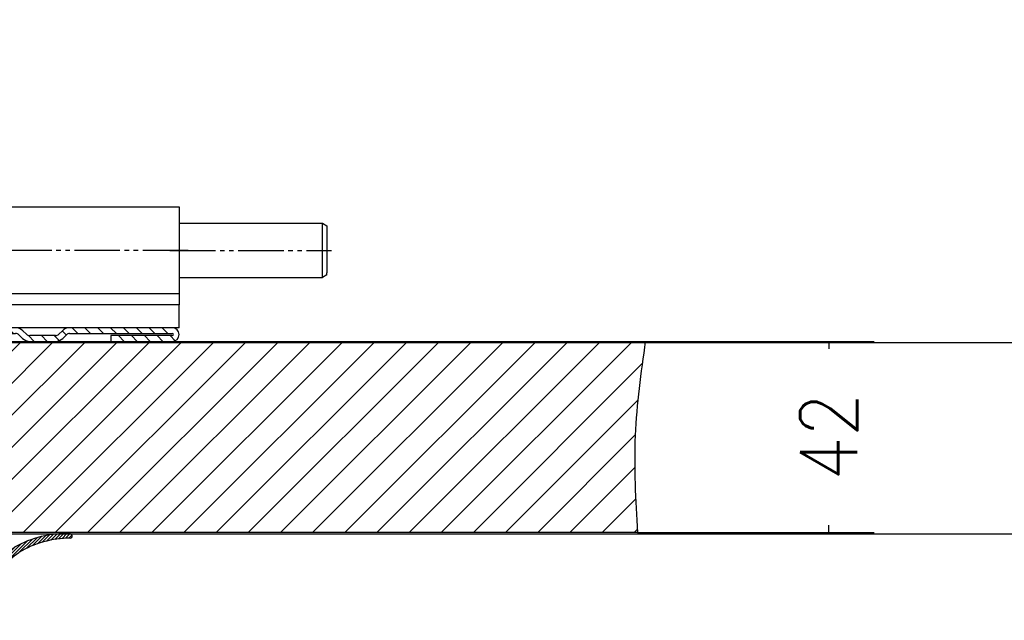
# Model space of a CAD drawing. Header units: millimetres. Extents: x 22865 to 60762, y -18816 to 15611.
# Tile 273 of 517: x 37390 to 37412, y 5357 to 5370. Entities that reach past the tile are written whole.
import ezdxf

# ---------------------------------------------------------------- set-up
doc = ezdxf.new("R2010")
doc.units = ezdxf.units.MM
doc.linetypes.add('CENTER_3', pattern=[22, 13, -3, 3, -3])
doc.linetypes.add('PHANTOM', pattern=[13, 10, -1, 0, -1, 0, -1])
for name, color, linetype in [('1', 7, 'Continuous'), ('A_ACHSEN', 7, 'Continuous'), ('A_COSMETICS', 7, 'Continuous'), ('A_RUNDUNGEN', 7, 'Continuous'), ('bramy przemyslowe', 5, 'Continuous'), ('BRO0010102185_PBL3', 7, 'Continuous'), ('BRO0010102342_PBL4', 7, 'Continuous'), ('BRO0010102390_PBL0', 7, 'Continuous'), ('DIN_912-M8X20_PBL1', 7, 'Continuous'), ('WYMIARY', 6, 'Continuous')]:
    doc.layers.add(name, color=color, linetype=linetype)
doc.styles.add('1-100', font='simplex.shx', dxfattribs={"width": 0.8, "height": 15})
doc.styles.add('CONVERTER_11', font='txt.shx', dxfattribs={"width": 0.9})
doc.styles.add('CONVERTER_14', font='txt.shx', dxfattribs={"width": 0.9})
doc.dimstyles.new('1-100', dxfattribs={"dimscale": 0.5, "dimtxt": 100, "dimasz": 1, "dimexe": 0.18, "dimexo": 0.0625, "dimgap": 5, "dimtad": 1, "dimdec": 1, "dimzin": 0, "dimdsep": 46, "dimtxsty": '1-100', "dimblk1": 'K', "dimblk2": 'K', "dimsah": 1, "dimcen": 0.09, "dimse1": 1, "dimse2": 1, "dimadec": 0, "dimazin": 0, "dimtfac": 1, "dimtdec": 1, "dimtofl": 0, "dimtmove": 0, "dimatfit": 3, "dimldrblk": 'K', "dimfxl": 0, "dimtolj": 1, "dimtzin": 0, "dimarcsym": 0})
doc.dimstyles.new('ME10_DIM_13', dxfattribs={"dimtxt": 62.5, "dimasz": 62.5, "dimexe": 50, "dimexo": 0, "dimgap": 37.5, "dimtad": 1, "dimdsep": 46, "dimtxsty": 'CONVERTER_11', "dimsah": 1, "dimcen": 0.09, "dimclrd": 2, "dimclre": 2, "dimclrt": 3, "dimadec": 0, "dimazin": 0, "dimtfac": 1, "dimtdec": 4, "dimtix": 1, "dimtmove": 0, "dimatfit": 3, "dimfxl": 0, "dimtolj": 1, "dimtzin": 0, "dimarcsym": 0})
pattern_1 = [(45, (0, 0), (-0.3535533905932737, 0.3535533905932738), [])]

# ---------------------------------------------------------------- blocks, each defined once
blk = doc.blocks.new('K')
for p, q in [((0, -19.11411989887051), (0, 19.11411989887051)), ((-19.11411989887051, 0), (19.11411989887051, 0))]:
    blk.add_line(p, q)
blk.add_circle((0, 0), 2.016107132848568)
blk = doc.blocks.new('*D795')
at = {"layer": 'WYMIARY', "color": 0, "lineweight": -2}
blk.add_line((37389.71645047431, 5384.614779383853), (37738.71645047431, 5384.614779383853), dxfattribs=at)
at = {"layer": 'WYMIARY', "color": 0, "linetype": 'ByBlock', "lineweight": -2, "xscale": 0.5, "yscale": 0.5, "zscale": 0.5, "rotation": 180}
blk.add_blockref('K', (37389.21645047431, 5384.614779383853), dxfattribs=at)
at = {"layer": 'WYMIARY', "color": 0, "linetype": 'ByBlock', "lineweight": -2, "xscale": 0.5, "yscale": 0.5, "zscale": 0.5}
blk.add_blockref('K', (37739.21645047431, 5384.614779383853), dxfattribs=at)
at = {"layer": 'WYMIARY', "color": 0, "insert": (37535.6051721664, 5394.614779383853), "char_height": 15, "attachment_point": 5, "style": '1-100'}
blk.add_mtext('\\A1;350.0', dxfattribs=at)
blk = doc.blocks.new('AS001-Aufsetzstück', base_point=(8795.809777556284, 7791.250453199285))
at = {"layer": 'BRO0010102185_PBL3', "color": 2, "linetype": 'Continuous'}
for p, q in [((9043.19311511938, 6887.916285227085), (8984.19311511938, 6887.916285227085)), ((8986.409929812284, 6882.916285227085), (8986.409929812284, 6887.916285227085)), ((9043.19311511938, 6882.916285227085), (9043.19311511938, 6887.916285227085)), ((8975.19311511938, 6886.916285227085), (8980.19311511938, 6886.916285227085)), ((8975.19311511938, 6834.416285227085), (8975.19311511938, 6886.916285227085)), ((8980.19311511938, 6834.416285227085), (8980.19311511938, 6886.916285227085)), ((9043.19311511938, 6882.916285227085), (8984.19311511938, 6882.916285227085)), ((8975.19311511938, 6856.416285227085), (8980.19311511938, 6856.416285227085)), ((8980.19311511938, 6834.416285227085), (8975.19311511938, 6834.416285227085))]:
    blk.add_line(p, q, dxfattribs=at)
for radius, end in [(9, 117.2218212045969), (4, 180)]:
    blk.add_arc((8984.19311511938, 6878.916285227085), radius, 90, end, dxfattribs=at)
at = {"layer": 'BRO0010102342_PBL4', "color": 2, "linetype": 'Continuous'}
for p, q in [((8980.69311511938, 6863.916285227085), (8981.69311511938, 6863.916285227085)), ((8982.94311511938, 6863.916285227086), (8983.19311511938, 6863.916285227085)), ((8983.69311511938, 6863.416151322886), (8983.69311511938, 6852.184085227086)), ((8945.693115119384, 6857.666285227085), (8946.693115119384, 6858.666285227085)), ((8945.693115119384, 6842.166285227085), (8945.693115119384, 6857.666285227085)), ((8946.693115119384, 6841.166285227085), (8946.693115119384, 6858.666285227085)), ((8946.993115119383, 6858.666285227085), (8946.693115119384, 6858.666285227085)), ((8952.086892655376, 6858.666285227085), (8950.993115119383, 6858.666285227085)), ((8975.19311511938, 6858.666285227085), (8972.89264453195, 6858.666285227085)), ((8945.693115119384, 6842.166285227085), (8946.693115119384, 6841.166285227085)), ((8983.69311511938, 6842.948485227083), (8983.69311511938, 6838.916285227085)), ((8946.993115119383, 6841.166285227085), (8946.693115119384, 6841.166285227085)), ((8952.086892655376, 6841.166285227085), (8950.993115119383, 6841.166285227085)), ((8975.19311511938, 6841.166285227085), (8972.89264453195, 6841.166285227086)), ((8980.69311511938, 6838.416285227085), (8981.69311511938, 6838.416285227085)), ((8982.94311511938, 6838.416285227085), (8983.19311511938, 6838.416285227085))]:
    blk.add_line(p, q, dxfattribs=at)
at = {"layer": 'BRO0010102342_PBL4', "color": 2, "linetype": 'CENTER_3'}
blk.add_line((8942.693115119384, 6849.916285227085), (8986.69311511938, 6849.916285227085), dxfattribs=at)
at = {"layer": 'BRO0010102342_PBL4', "color": 2, "linetype": 'Continuous'}
for centre, start, end in [((8980.69311511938, 6863.416285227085), 90, 180), ((8983.19311511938, 6863.416285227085), 0, 90), ((8980.69311511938, 6838.916285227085), 180, 270), ((8983.19311511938, 6838.916285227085), 270, 0)]:
    blk.add_arc(centre, 0.5, start, end, dxfattribs=at)
for points in [[(8946.993115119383, 6858.666285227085), (8947.28499763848, 6858.604110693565), (8947.578917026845, 6858.551240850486), (8948.283621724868, 6858.46434177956), (8948.993080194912, 6858.434647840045), (8949.702555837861, 6858.464337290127), (8950.40727783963, 6858.551234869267), (8950.701215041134, 6858.604107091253), (8950.993115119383, 6858.666285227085)], [(8950.993115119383, 6841.166285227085), (8950.70121364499, 6841.228463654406), (8950.407275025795, 6841.281336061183), (8949.702550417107, 6841.368233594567), (8948.993072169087, 6841.397922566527), (8948.283615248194, 6841.368228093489), (8947.578912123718, 6841.281328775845), (8947.284995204, 6841.228459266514), (8946.993115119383, 6841.166285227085)]]:
    blk.add_spline(points, degree=3, dxfattribs=at)
at = {"layer": 'BRO0010102390_PBL0', "color": 2, "linetype": 'CENTER_3'}
blk.add_line((8975.19311511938, 6886.416285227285), (8975.19311511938, 6867.416285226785), dxfattribs=at)
at = {"layer": 'BRO0010102390_PBL0', "color": 2, "linetype": 'Continuous'}
for p, q in [((8964.586892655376, 6883.416285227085), (8974.893115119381, 6883.416285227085)), ((8974.893115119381, 6883.416285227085), (8974.893115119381, 6870.416285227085)), ((8974.89311512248, 6883.416285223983), (8975.193115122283, 6883.116285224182)), ((8972.807920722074, 6870.416285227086), (8974.893115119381, 6870.416285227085)), ((8974.89311512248, 6870.416285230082), (8975.193115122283, 6870.716285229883))]:
    blk.add_line(p, q, dxfattribs=at)
at = {"layer": 'DIN_912-M8X20_PBL1', "color": 2, "linetype": 'Continuous'}
for p, q in [((8953.193115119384, 6882.616285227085), (8953.993115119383, 6883.416285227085)), ((8953.993115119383, 6883.416285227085), (8953.993115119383, 6870.416285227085)), ((8953.993115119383, 6883.416285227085), (8964.586892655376, 6883.416285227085)), ((8953.193115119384, 6882.616285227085), (8953.193115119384, 6871.216285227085)), ((8981.19311511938, 6880.291285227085), (8980.671548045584, 6880.812852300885)), ((8981.19311511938, 6880.291285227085), (8980.438631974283, 6880.291285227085)), ((8980.56811511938, 6880.606211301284), (8980.56811511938, 6872.916285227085)), ((8981.19311511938, 6880.291285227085), (8981.19311511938, 6873.541285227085)), ((8981.19311511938, 6873.541285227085), (8980.19311511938, 6873.541285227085)), ((8980.19311511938, 6872.916285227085), (8980.56811511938, 6872.916285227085)), ((8981.19311511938, 6873.541285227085), (8980.56811511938, 6872.916285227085)), ((8953.193115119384, 6871.216285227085), (8953.993115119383, 6870.416285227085)), ((8953.993115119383, 6870.416285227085), (8954.472087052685, 6870.416285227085))]:
    blk.add_line(p, q, dxfattribs=at)
blk = doc.blocks.new('SP093-Laufschienenprofil', base_point=(5628.057551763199, 5651.550566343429))
at = {"color": 2, "linetype": 'Continuous'}
for p, q in [((6004.056415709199, 4757.693302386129), (6001.056415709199, 4757.693302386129)), ((6001.056415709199, 4756.193302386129), (6004.056415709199, 4756.193302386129)), ((5994.434308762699, 4753.714339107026), (5988.551361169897, 4742.650123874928)), ((6014.037240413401, 4747.397509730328), (6010.678522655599, 4753.714339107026)), ((5989.875782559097, 4741.945916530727), (5995.758730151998, 4753.010131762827)), ((6009.354101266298, 4753.010131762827), (6012.712819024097, 4746.693302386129)), ((6012.712819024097, 4746.693302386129), (6014.037240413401, 4747.397509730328)), ((5987.556415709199, 4738.659615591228), (5987.556415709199, 4708.693302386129)), ((5989.056415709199, 4708.693302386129), (5989.056415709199, 4738.659615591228)), ((6012.556415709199, 4707.193302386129), (5990.556415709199, 4707.193302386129)), ((5990.556415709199, 4705.693302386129), (6012.556415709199, 4705.693302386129)), ((6012.556415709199, 4705.693302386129), (6012.556415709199, 4707.193302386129))]:
    blk.add_line(p, q, dxfattribs=at)
for centre, radius, start, end in [((6001.056415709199, 4750.193302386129), 7.5, 90, 152.0000000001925), ((6004.056415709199, 4750.193302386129), 7.499999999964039, 28.0000000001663, 90), ((6001.056415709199, 4750.193302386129), 6, 90, 152.0000000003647), ((6004.056415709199, 4750.193302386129), 5.999999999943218, 28.00000000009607, 90), ((5996.056415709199, 4738.659615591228), 8.500000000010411, 151.9999999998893, 180), ((5996.056415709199, 4738.659615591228), 7.000000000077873, 152.0000000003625, 180), ((5990.556415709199, 4708.693302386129), 3, 180, 270), ((5990.556415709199, 4708.693302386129), 1.5, 180, 270)]:
    blk.add_arc(centre, radius, start, end, dxfattribs=at)
at = {"color": 2}
for p in [(5987.556415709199, 4708.693302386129), (5990.556415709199, 4705.693302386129)]:
    blk.add_point(p, dxfattribs=at)
blk = doc.blocks.new('Zarge-135', base_point=(5874.240130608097, 5619.23456912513))
at = {"color": 2, "linetype": 'Continuous'}
for p, q in [((5985.706415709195, 4752.19330238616), (5985.706415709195, 4645.69330238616)), ((5987.556415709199, 4752.19330238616), (5985.706415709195, 4752.19330238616)), ((5987.556415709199, 4752.19330238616), (5987.556415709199, 4646.19330238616)), ((6058.706415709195, 4662.19330238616), (6058.706415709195, 4660.343302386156)), ((6066.206415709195, 4662.19330238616), (6058.706415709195, 4662.19330238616)), ((6058.706415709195, 4660.343302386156), (6063.706415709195, 4660.343302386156)), ((6063.706415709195, 4660.943302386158), (6065.706415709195, 4660.943302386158)), ((6063.706415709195, 4660.343302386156), (6063.706415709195, 4660.943302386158)), ((6065.706415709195, 4660.343302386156), (6065.706415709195, 4660.943302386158)), ((6067.08482058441, 4660.343302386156), (6065.706415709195, 4660.343302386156)), ((6067.856415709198, 4658.69330238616), (6067.856415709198, 4646.19330238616)), ((6069.706415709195, 4645.69330238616), (6069.706415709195, 4658.69330238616)), ((6065.706415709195, 4644.043302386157), (5989.706415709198, 4644.043302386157)), ((5989.206415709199, 4642.193302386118), (6066.206415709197, 4642.193302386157))]:
    blk.add_line(p, q, dxfattribs=at)
for centre, radius, start, end in [((6066.206415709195, 4658.69330238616), 3.5, 0, 90), ((6065.706415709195, 4658.69330238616), 2.150000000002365, 0, 50.12472264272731), ((5989.206415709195, 4645.69330238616), 3.5, 180, 270.0000000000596), ((5989.706415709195, 4646.19330238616), 2.149999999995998, 180, 270.0000000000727), ((6065.706415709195, 4646.19330238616), 2.150000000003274, 270, 0), ((6066.206415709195, 4645.69330238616), 3.500000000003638, 270.0000000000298, 0)]:
    blk.add_arc(centre, radius, start, end, dxfattribs=at)
at = {"color": 2}
for p in [(5985.706415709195, 4752.19330238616), (6066.206415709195, 4662.19330238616), (6069.706415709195, 4658.69330238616)]:
    blk.add_point(p, dxfattribs=at)
blk = doc.blocks.new('HG084-Seitendichtung', base_point=(5685.07024304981, 5375.708528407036))
at = {"linetype": 'Continuous'}
h = blk.add_hatch(dxfattribs=at)
h.set_pattern_fill('_USER', color=2, scale=0.5, angle=45, pattern_type=0)
h.set_pattern_definition(pattern_1)
edge = h.paths.add_edge_path()
edge.add_arc((6067.186613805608, 4664.393302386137), 0.2999999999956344, 90, 165.000000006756)
edge.add_line((6066.896836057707, 4664.470948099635), (6066.748046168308, 4663.915656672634))
edge.add_arc((6066.458268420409, 4663.993302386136), 0.3000000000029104, 269.9999999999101, 345.00000000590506, ccw=False)
edge.add_line((6066.458268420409, 4663.693302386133), (6064.554562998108, 4663.693302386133))
edge.add_arc((6064.554562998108, 4663.993302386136), 0.3000000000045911, 194.999999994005, 270, ccw=False)
edge.add_line((6064.264785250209, 4663.915656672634), (6064.115995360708, 4664.470948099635))
edge.add_arc((6063.826217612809, 4664.393302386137), 0.3000000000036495, 14.99999999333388, 89.99999999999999)
edge.add_line((6063.826217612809, 4664.693302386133), (6062.786613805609, 4664.693302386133))
edge.add_arc((6062.786613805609, 4664.393302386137), 0.2999999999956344, 90, 165.0000000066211)
edge.add_line((6062.49683605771, 4664.470948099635), (6062.348046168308, 4663.915656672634))
edge.add_arc((6062.058268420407, 4663.993302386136), 0.3000000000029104, 269.99999999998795, 345.00000000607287, ccw=False)
edge.add_line((6062.058268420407, 4663.693302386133), (6060.154562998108, 4663.693302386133))
edge.add_arc((6060.154562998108, 4663.993302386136), 0.3000000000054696, 194.99999999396, 270, ccw=False)
edge.add_line((6059.864785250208, 4663.915656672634), (6059.715995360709, 4664.470948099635))
edge.add_arc((6059.42621761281, 4664.393302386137), 0.300000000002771, 14.99999999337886, 90)
edge.add_line((6059.42621761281, 4664.693302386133), (6058.386613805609, 4664.693302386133))
edge.add_arc((6058.386613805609, 4664.393302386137), 0.2999999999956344, 90, 165.000000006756)
edge.add_line((6058.096836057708, 4664.470948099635), (6057.947804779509, 4663.914755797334))
edge.add_arc((6057.658027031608, 4663.992401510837), 0.2999999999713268, 272.1331596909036, 345.0000000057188, ccw=False)
edge.add_arc((6057.706415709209, 4662.693302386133), 1.000000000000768, 92.13315969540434, 180)
edge.add_line((6056.706415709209, 4662.693302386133), (6056.706415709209, 4661.193302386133))
edge.add_arc((6059.706415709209, 4661.193302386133), 3, 180, 275.0000000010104)
edge.add_line((6059.967882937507, 4658.204718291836), (6065.515321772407, 4658.690056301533))
edge.add_arc((6065.445597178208, 4659.487012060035), 0.800000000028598, 274.999999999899, 49.99999999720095)
edge.add_line((6065.959827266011, 4660.099847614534), (6064.730967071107, 4661.130983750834))
edge.add_line((6064.730967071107, 4661.130983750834), (6064.531728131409, 4661.113552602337))
edge.add_line((6064.531728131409, 4661.113552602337), (6064.592737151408, 4660.416216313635))
edge.add_arc((6064.293878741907, 4660.390069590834), 0.3000000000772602, 275.0000000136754, 4.999999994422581, ccw=False)
edge.add_line((6064.320025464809, 4660.091211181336), (6059.837149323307, 4659.699010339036))
edge.add_arc((6059.706415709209, 4661.193302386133), 1.5, 179.9999999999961, 274.999999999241, ccw=False)
edge.add_line((6058.206415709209, 4661.193302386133), (6058.206415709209, 4661.693302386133))
edge.add_arc((6058.706415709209, 4661.693302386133), 0.5, 90, 180, ccw=False)
edge.add_line((6058.706415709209, 4662.193302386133), (6066.206415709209, 4662.193302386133))
edge.add_arc((6066.206415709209, 4658.693302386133), 3.500000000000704, 32.6368975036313, 90, ccw=False)
edge.add_arc((6069.406415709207, 4660.742692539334), 0.3000000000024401, 212.636897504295, 0)
edge.add_line((6069.706415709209, 4660.742692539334), (6069.706415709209, 4660.893302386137))
edge.add_line((6069.706415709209, 4660.893302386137), (6069.706415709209, 4663.193302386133))
edge.add_line((6069.706415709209, 4663.193302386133), (6069.706415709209, 4663.393302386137))
edge.add_arc((6069.406415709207, 4663.393302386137), 0.3000000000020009, 0, 90)
edge.add_line((6069.406415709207, 4663.693302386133), (6068.954562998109, 4663.693302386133))
edge.add_arc((6068.954562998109, 4663.993302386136), 0.3000000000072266, 194.9999999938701, 270, ccw=False)
edge.add_line((6068.664785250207, 4663.915656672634), (6068.515995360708, 4664.470948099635))
edge.add_arc((6068.226217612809, 4664.393302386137), 0.3000000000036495, 14.99999999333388, 89.99999999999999)
edge.add_line((6068.226217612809, 4664.693302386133), (6067.186613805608, 4664.693302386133))
at = {"layer": '1', "linetype": 'Continuous'}
h = blk.add_hatch(dxfattribs=at)
h.set_pattern_fill('_USER', color=2, scale=0.5, angle=45, pattern_type=0)
h.set_pattern_definition(pattern_1)
edge = h.paths.add_edge_path()
edge.add_arc((6087.206415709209, 4667.922913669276), 0.4999999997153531, 277.0050837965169, 94.76483495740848, ccw=False)
edge.add_arc((6087.316130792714, 4645.358527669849), 22.06817214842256, 90.12653476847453, 120.9646809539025)
edge.add_arc((6055.102740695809, 4691.131185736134), 33.99999999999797, 299.183932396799, 307.84322998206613, ccw=False)
edge.add_arc((6070.706415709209, 4663.193302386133), 2, 270.00000000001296, 299.18393239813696, ccw=False)
edge.add_line((6070.706415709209, 4661.193302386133), (6070.006415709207, 4661.193302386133))
edge.add_arc((6070.006415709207, 4660.893302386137), 0.2999999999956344, 90, 180)
edge.add_line((6069.706415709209, 4660.893302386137), (6069.706415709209, 4663.193302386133))
edge.add_arc((6070.006415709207, 4663.193302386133), 0.2999999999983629, 180, 270)
edge.add_line((6070.006415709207, 4662.893302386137), (6070.706415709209, 4662.893302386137))
edge.add_arc((6070.706415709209, 4663.893302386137), 1, 270, 298.2425465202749)
edge.add_arc((6055.090648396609, 4692.964728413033), 33.99999999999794, 298.2425465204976, 305.9710407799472)
edge.add_arc((6086.43633114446, 4645.264323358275), 23.16832017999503, 88.19797872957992, 119.40418455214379, ccw=False)
at = {"color": 2, "linetype": 'Continuous'}
for p, q in [((6056.706415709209, 4662.693302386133), (6056.706415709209, 4661.193302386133)), ((6058.706415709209, 4662.193302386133), (6066.206415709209, 4662.193302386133)), ((6058.206415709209, 4661.193302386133), (6058.206415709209, 4661.693302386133)), ((6064.320025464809, 4660.091211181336), (6059.837149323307, 4659.699010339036)), ((6064.730967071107, 4661.130983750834), (6064.531728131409, 4661.113552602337)), ((6064.531728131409, 4661.113552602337), (6064.592737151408, 4660.416216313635)), ((6065.959827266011, 4660.099847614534), (6064.730967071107, 4661.130983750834)), ((6059.967882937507, 4658.204718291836), (6065.515321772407, 4658.690056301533))]:
    blk.add_line(p, q, dxfattribs=at)
for centre, radius, start, end in [((6058.706415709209, 4661.693302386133), 0.5, 90, 180), ((6066.206415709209, 4658.693302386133), 3.500000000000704, 32.63689750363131, 90), ((6059.706415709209, 4661.193302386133), 3, 180, 275.0000000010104), ((6059.706415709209, 4661.193302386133), 1.5, 180, 274.9999999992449), ((6064.293878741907, 4660.390069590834), 0.3000000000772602, 275.0000000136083, 4.999999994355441), ((6065.445597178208, 4659.487012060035), 0.800000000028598, 274.999999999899, 49.99999999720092), ((6069.406415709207, 4660.742692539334), 0.3000000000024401, 212.636897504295, 0)]:
    blk.add_arc(centre, radius, start, end, dxfattribs=at)
at = {"layer": '1', "color": 2, "linetype": 'Continuous'}
for centre, radius, start, end in [((6086.43633114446, 4645.264323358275), 23.16832017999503, 88.19797872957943, 119.4041845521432), ((6087.316130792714, 4645.358527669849), 22.06817214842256, 90.12653476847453, 120.9646809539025), ((6087.206415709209, 4667.922913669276), 0.4999999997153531, 277.0050837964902, 94.76483495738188)]:
    blk.add_arc(centre, radius, start, end, dxfattribs=at)
at = {"layer": 'A_ACHSEN', "color": 2, "linetype": 'Continuous'}
for p, q in [((6070.006415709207, 4662.893302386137), (6070.706415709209, 4662.893302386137)), ((6069.706415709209, 4660.742692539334), (6069.706415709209, 4660.893302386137)), ((6070.706415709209, 4661.193302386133), (6070.006415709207, 4661.193302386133))]:
    blk.add_line(p, q, dxfattribs=at)
for centre, radius, start, end in [((6055.090648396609, 4692.964728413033), 33.99999999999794, 298.2425465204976, 305.9710407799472), ((6070.006415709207, 4663.193302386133), 0.2999999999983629, 180, 270), ((6055.102740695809, 4691.131185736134), 33.99999999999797, 299.1839323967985, 307.8432299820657), ((6070.006415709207, 4660.893302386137), 0.2999999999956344, 90, 180), ((6070.706415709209, 4663.193302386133), 2, 270, 299.1839323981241)]:
    blk.add_arc(centre, radius, start, end, dxfattribs=at)
at = {"layer": 'A_COSMETICS', "color": 2, "linetype": 'Continuous'}
blk.add_line((6069.706415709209, 4663.193302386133), (6069.706415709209, 4660.893302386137), dxfattribs=at)
blk.add_arc((6070.706415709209, 4663.893302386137), 1, 270, 298.2425465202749, dxfattribs=at)
at = {"layer": 'A_RUNDUNGEN', "color": 2, "linetype": 'Continuous'}
for p, q in [((6058.096836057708, 4664.470948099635), (6057.947804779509, 4663.914755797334)), ((6059.42621761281, 4664.693302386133), (6058.386613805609, 4664.693302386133)), ((6059.864785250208, 4663.915656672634), (6059.715995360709, 4664.470948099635)), ((6062.49683605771, 4664.470948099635), (6062.348046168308, 4663.915656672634)), ((6063.826217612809, 4664.693302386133), (6062.786613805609, 4664.693302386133)), ((6064.264785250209, 4663.915656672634), (6064.115995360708, 4664.470948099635)), ((6066.896836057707, 4664.470948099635), (6066.748046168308, 4663.915656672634)), ((6068.226217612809, 4664.693302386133), (6067.186613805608, 4664.693302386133)), ((6068.664785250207, 4663.915656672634), (6068.515995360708, 4664.470948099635)), ((6062.058268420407, 4663.693302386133), (6060.154562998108, 4663.693302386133)), ((6066.458268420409, 4663.693302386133), (6064.554562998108, 4663.693302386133)), ((6069.406415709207, 4663.693302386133), (6068.954562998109, 4663.693302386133)), ((6069.706415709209, 4663.193302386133), (6069.706415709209, 4663.393302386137))]:
    blk.add_line(p, q, dxfattribs=at)
for centre, radius, start, end in [((6058.386613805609, 4664.393302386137), 0.2999999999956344, 90, 165.000000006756), ((6059.42621761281, 4664.393302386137), 0.300000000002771, 14.99999999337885, 90), ((6062.786613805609, 4664.393302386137), 0.2999999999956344, 90, 165.0000000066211), ((6063.826217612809, 4664.393302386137), 0.3000000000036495, 14.99999999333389, 90), ((6067.186613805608, 4664.393302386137), 0.2999999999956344, 90, 165.000000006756), ((6068.226217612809, 4664.393302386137), 0.3000000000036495, 14.99999999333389, 90), ((6057.706415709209, 4662.693302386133), 1.000000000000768, 92.13315969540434, 180), ((6057.658027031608, 4663.992401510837), 0.2999999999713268, 272.1331596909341, 345.0000000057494), ((6060.154562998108, 4663.993302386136), 0.3000000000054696, 194.99999999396, 270), ((6062.058268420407, 4663.993302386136), 0.3000000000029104, 270, 345.0000000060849), ((6064.554562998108, 4663.993302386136), 0.3000000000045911, 194.999999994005, 270), ((6066.458268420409, 4663.993302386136), 0.3000000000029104, 270, 345.000000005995), ((6068.954562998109, 4663.993302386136), 0.3000000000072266, 194.9999999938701, 270), ((6069.406415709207, 4663.393302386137), 0.3000000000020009, 0, 90)]:
    blk.add_arc(centre, radius, start, end, dxfattribs=at)
blk = doc.blocks.new('Zargenquerschnitt_IND60', base_point=(5674.718100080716, 5506.595076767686))
for name, p in [('SP093-Laufschienenprofil', (6340.257551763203, 5748.150566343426)), ('Zarge-135', (6586.440130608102, 5715.834569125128)), ('HG084-Seitendichtung', (6397.270243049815, 5472.308528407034))]:
    blk.add_blockref(name, p)
blk = doc.blocks.new('RH028-Rollenhalter_____Industrietore_30', base_point=(3877.937896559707, 1046.903449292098))
at = {"layer": '1', "color": 2, "linetype": 'Continuous'}
for p, q in [((6034.492129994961, 564.0082024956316), (6094.492129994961, 564.0082024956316)), ((6034.492129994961, 564.0082024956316), (6034.492129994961, 542.4582024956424)), ((6094.492129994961, 564.0082024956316), (6094.492129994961, 542.4582024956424)), ((6094.492129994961, 544.908202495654), (6034.492129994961, 544.908202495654)), ((6094.492129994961, 542.4582024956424), (6034.492129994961, 542.4582024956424))]:
    blk.add_line(p, q, dxfattribs=at)
at = {"layer": '1', "color": 2, "linetype": 'PHANTOM'}
blk.add_line((6096.492129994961, 554.4582024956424), (6032.492129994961, 554.4582024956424), dxfattribs=at)
blk = doc.blocks.new('Laufrolle', base_point=(7543.918858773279, 4508.193302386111))
at = {"layer": '1', "color": 2, "linetype": 'Continuous'}
for p, q in [((5996.20641570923, 4730.693302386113), (5996.20641570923, 4747.693302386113)), ((6009.206415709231, 4747.693302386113), (6009.206415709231, 4739.184943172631)), ((6009.206415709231, 4739.184943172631), (6009.206415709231, 4722.201661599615)), ((6010.406415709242, 4738.693302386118), (6010.406415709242, 4730.693302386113)), ((6010.406415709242, 4738.693302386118), (6046.406415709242, 4738.693302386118)), ((6046.406415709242, 4722.693302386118), (6046.406415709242, 4738.693302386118)), ((6010.406415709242, 4737.84330238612), (6010.406415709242, 4737.788268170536)), ((6010.406415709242, 4737.84330238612), (6010.406415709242, 4737.788268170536)), ((6010.406415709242, 4737.788268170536), (6010.406415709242, 4737.34330238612)), ((6010.406415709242, 4737.788268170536), (6010.406415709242, 4737.34330238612)), ((6046.406415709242, 4736.643302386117), (6051.20641570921, 4736.643302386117)), ((6111.206415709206, 4736.643302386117), (6142.70641570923, 4736.643302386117)), ((6142.70641570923, 4736.643302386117), (6143.707645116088, 4736.065242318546)), ((6142.70641570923, 4724.743302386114), (6142.70641570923, 4736.643302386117)), ((6143.707645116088, 4736.065242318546), (6143.707645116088, 4735.643302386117)), ((6143.70641570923, 4735.643302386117), (6143.70641570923, 4725.743302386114)), ((5996.20641570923, 4713.693302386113), (5996.20641570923, 4730.693302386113)), ((6010.406415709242, 4730.693302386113), (6010.406415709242, 4722.693302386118)), ((6143.707645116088, 4725.321362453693), (6142.70641570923, 4724.743302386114)), ((6143.707645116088, 4725.321362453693), (6143.707645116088, 4725.743302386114)), ((6010.406415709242, 4724.043302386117), (6010.406415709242, 4723.543302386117)), ((6051.20641570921, 4724.743302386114), (6046.406415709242, 4724.743302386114)), ((6111.206415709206, 4724.743302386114), (6142.70641570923, 4724.743302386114)), ((6009.206415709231, 4722.201661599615), (6009.206415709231, 4713.693302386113)), ((6046.406415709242, 4722.693302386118), (6010.406415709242, 4722.693302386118))]:
    blk.add_line(p, q, dxfattribs=at)
at = {"layer": '1', "color": 2, "linetype": 'PHANTOM'}
for p, q in [((5996.20641570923, 4730.693302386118), (6048.406415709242, 4730.693302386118)), ((6046.406415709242, 4730.693302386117), (6051.20641570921, 4730.693302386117)), ((6109.206415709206, 4730.693302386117), (6144.70641570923, 4730.693302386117))]:
    blk.add_line(p, q, dxfattribs=at)
at = {"layer": '1', "color": 2, "linetype": 'Continuous'}
for centre, radius, start, end in [((6002.706415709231, 4747.693302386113), 6.5, 90, 180), ((6002.706415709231, 4747.693302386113), 6.5, 0, 90), ((6009.056415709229, 4737.84330238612), 1.350000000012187, 0, 83.62062979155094), ((6009.056415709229, 4723.543302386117), 1.350000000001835, 276.3793702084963, 0), ((6002.706415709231, 4713.693302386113), 6.500000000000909, 180, 270), ((6002.706415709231, 4713.693302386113), 6.5, 270, 0)]:
    blk.add_arc(centre, radius, start, end, dxfattribs=at)
blk.add_blockref('RH028-Rollenhalter_____Industrietore_30', (3894.652182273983, 5223.138549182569))
blk = doc.blocks.new('feste-Laufrolle', base_point=(7466.729115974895, 4427.190187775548))
at = {"layer": '1'}
blk.add_blockref('Laufrolle', (7543.918858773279, 4508.193302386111), dxfattribs=at)
blk = doc.blocks.new('Endwinkel-Profil', base_point=(58048.38294622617, -47824.03092419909))
at = {"layer": '1', "linetype": 'Continuous'}
h = blk.add_hatch(dxfattribs=at)
h.set_pattern_fill('CUSTOM0', color=2, scale=2, angle=135, pattern_type=2)
h.set_pattern_definition([(135, (1.818989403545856e-12, 3.637978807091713e-12), (-2.220446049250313e-16, -2.82842712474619), [])])
edge = h.paths.add_edge_path()
edge.add_arc((30721.84732859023, -23327.40612161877), 0.999995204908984, 180.0006632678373, 225.0006632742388)
edge.add_line((30721.14023338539, -23328.11323319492), (30721.93833338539, -23328.91133319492))
edge.add_arc((30720.34732649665, -23330.50231656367), 2.250006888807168, 359.99957649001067, 44.999576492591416, ccw=False)
edge.add_line((30722.59733338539, -23330.50233319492), (30722.59733338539, -23336.17393319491))
edge.add_arc((30720.34732649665, -23336.17394982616), 2.250006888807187, 315.0004235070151, 0.00042350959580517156, ccw=False)
edge.add_line((30721.93833338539, -23337.76493319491), (30721.14023338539, -23338.56303319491))
edge.add_arc((30721.84732859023, -23339.27014477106), 0.9999952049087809, 134.9993367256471, 179.9993367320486)
edge.add_line((30720.84733338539, -23339.27013319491), (30720.84733338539, -23349.90613319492))
edge.add_arc((30721.84732859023, -23349.90612161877), 0.999995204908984, 180.0006632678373, 225.0006632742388)
edge.add_line((30721.14023338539, -23350.61323319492), (30721.93833338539, -23351.41133319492))
edge.add_arc((30720.34732649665, -23353.00231656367), 2.250006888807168, 359.99957649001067, 44.999576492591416, ccw=False)
edge.add_line((30722.59733338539, -23353.00233319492), (30722.59733338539, -23358.67393319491))
edge.add_arc((30720.34732649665, -23358.67394982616), 2.250006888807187, 315.0004235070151, 0.00042350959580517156, ccw=False)
edge.add_line((30721.93833338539, -23360.26493319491), (30721.14023338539, -23361.06303319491))
edge.add_arc((30721.84732859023, -23361.77014477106), 0.9999952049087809, 134.9993367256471, 179.9993367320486)
edge.add_line((30720.84733338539, -23361.77013319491), (30720.84733338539, -23366.08813319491))
edge.add_arc((30722.34733338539, -23366.08813319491), 1.5, 180, 270)
edge.add_line((30722.34733338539, -23367.58813319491), (30739.34733338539, -23367.58813319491))
edge.add_arc((30739.34733338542, -23367.08813319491), 0.5, 269.9999999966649, 89.99999999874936)
edge.add_line((30739.34733338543, -23366.58813319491), (30735.59733338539, -23366.58813319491))
edge.add_line((30735.59733338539, -23366.58813319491), (30735.59733338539, -23365.33813319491))
edge.add_line((30735.59733338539, -23365.33813319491), (30739.34733338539, -23365.33813319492))
edge.add_arc((30739.34733338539, -23367.08813319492), 1.749999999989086, 270, 90, ccw=False)
edge.add_line((30739.34733338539, -23368.83813319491), (30722.34733338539, -23368.83813319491))
edge.add_arc((30722.34733338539, -23366.08813319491), 2.75, 180, 270, ccw=False)
edge.add_line((30719.59733338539, -23366.08813319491), (30719.59733338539, -23361.77013319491))
edge.add_arc((30721.84734027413, -23361.77011656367), 2.250006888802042, 135.0004235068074, 180.0004235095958, ccw=False)
edge.add_line((30720.2563333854, -23360.17913319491), (30721.0544333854, -23359.38103319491))
edge.add_arc((30720.34733818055, -23358.67392161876), 0.9999952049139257, 314.9993367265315, 359.9993367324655)
edge.add_line((30721.34733338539, -23358.67393319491), (30721.34733338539, -23353.00233319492))
edge.add_arc((30720.34733818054, -23353.00234477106), 0.9999952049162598, 0.0006632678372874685, 45.00066327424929)
edge.add_line((30721.0544333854, -23352.29523319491), (30720.2563333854, -23351.49713319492))
edge.add_arc((30721.84734027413, -23349.90614982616), 2.25000688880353, 179.999576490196, 224.9995764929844, ccw=False)
edge.add_line((30719.59733338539, -23349.90613319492), (30719.59733338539, -23339.27013319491))
edge.add_arc((30721.84734027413, -23339.27011656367), 2.250006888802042, 135.0004235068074, 180.0004235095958, ccw=False)
edge.add_line((30720.2563333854, -23337.67913319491), (30721.0544333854, -23336.88103319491))
edge.add_arc((30720.34733818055, -23336.17392161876), 0.9999952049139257, 314.9993367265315, 359.9993367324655)
edge.add_line((30721.34733338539, -23336.17393319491), (30721.34733338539, -23330.50233319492))
edge.add_arc((30720.34733818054, -23330.50234477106), 0.9999952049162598, 0.0006632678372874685, 45.00066327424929)
edge.add_line((30721.0544333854, -23329.79523319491), (30720.2563333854, -23328.99713319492))
edge.add_arc((30721.84734027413, -23327.40614982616), 2.25000688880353, 179.999576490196, 224.9995764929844, ccw=False)
edge.add_line((30719.59733338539, -23327.40613319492), (30719.59733338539, -23323.08813319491))
edge.add_arc((30722.34733338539, -23323.08813319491), 2.75, 90, 180, ccw=False)
edge.add_line((30722.34733338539, -23320.33813319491), (30725.1653333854, -23320.33813319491))
edge.add_arc((30725.16535001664, -23322.58814008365), 2.250006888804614, 45.000423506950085, 90.00042350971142, ccw=False)
edge.add_line((30726.7563333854, -23320.99713319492), (30727.5544333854, -23321.79523319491))
edge.add_arc((30728.26154496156, -23321.08813799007), 0.9999952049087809, 224.9993367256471, 269.9993367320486)
edge.add_line((30728.2615333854, -23322.08813319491), (30733.93313338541, -23322.08813319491))
edge.add_arc((30733.93312180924, -23321.08813799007), 0.9999952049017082, 270.0006632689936, 315.0006632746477)
edge.add_line((30734.64023338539, -23321.79523319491), (30735.43833338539, -23320.99713319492))
edge.add_arc((30737.02931675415, -23322.58814008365), 2.25000688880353, 89.99957649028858, 134.9995764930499, ccw=False)
edge.add_line((30737.02933338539, -23320.33813319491), (30745.1653333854, -23320.33813319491))
edge.add_arc((30745.16535001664, -23322.58814008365), 2.250006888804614, 45.000423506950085, 90.00042350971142, ccw=False)
edge.add_line((30746.7563333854, -23320.99713319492), (30747.5544333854, -23321.79523319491))
edge.add_arc((30748.26154496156, -23321.08813799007), 0.9999952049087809, 224.9993367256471, 269.9993367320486)
edge.add_line((30748.2615333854, -23322.08813319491), (30753.93313338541, -23322.08813319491))
edge.add_arc((30753.93312180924, -23321.08813799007), 0.9999952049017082, 270.0006632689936, 315.0006632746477)
edge.add_line((30754.64023338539, -23321.79523319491), (30755.43833338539, -23320.99713319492))
edge.add_arc((30757.02931675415, -23322.58814008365), 2.25000688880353, 89.99957649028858, 134.9995764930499, ccw=False)
edge.add_line((30757.02933338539, -23320.33813319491), (30779.59733338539, -23320.33813319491))
edge.add_arc((30779.59733338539, -23321.83813319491), 1.5, 270, 90, ccw=False)
edge.add_line((30779.59733338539, -23323.33813319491), (30766.09733338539, -23323.33813319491))
edge.add_line((30766.09733338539, -23323.33813319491), (30766.09733338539, -23322.08813319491))
edge.add_line((30766.09733338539, -23322.08813319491), (30779.59733338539, -23322.08813319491))
edge.add_arc((30779.59733338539, -23321.83813319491), 0.25, 270, 90)
edge.add_line((30779.59733338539, -23321.58813319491), (30757.02933338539, -23321.58813319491))
edge.add_arc((30757.02934496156, -23322.58812839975), 0.9999952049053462, 90.00066326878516, 135.0006632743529)
edge.add_line((30756.32223338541, -23321.88103319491), (30755.52413338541, -23322.67913319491))
edge.add_arc((30753.93315001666, -23321.08812630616), 2.250006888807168, 269.99957649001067, 314.99957649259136, ccw=False)
edge.add_line((30753.93313338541, -23323.33813319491), (30748.2615333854, -23323.33813319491))
edge.add_arc((30748.26151675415, -23321.08812630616), 2.250006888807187, 225.0004235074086, 270.00042350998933, ccw=False)
edge.add_line((30746.6705333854, -23322.67913319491), (30745.8724333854, -23321.88103319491))
edge.add_arc((30745.16532180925, -23322.58812839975), 0.9999952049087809, 44.99933672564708, 89.99933673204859)
edge.add_line((30745.1653333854, -23321.58813319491), (30737.02933338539, -23321.58813319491))
edge.add_arc((30737.02934496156, -23322.58812839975), 0.9999952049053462, 90.00066326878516, 135.0006632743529)
edge.add_line((30736.32223338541, -23321.88103319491), (30735.52413338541, -23322.67913319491))
edge.add_arc((30733.93315001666, -23321.08812630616), 2.250006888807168, 269.99957649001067, 314.99957649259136, ccw=False)
edge.add_line((30733.93313338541, -23323.33813319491), (30728.2615333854, -23323.33813319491))
edge.add_arc((30728.26151675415, -23321.08812630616), 2.250006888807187, 225.0004235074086, 270.00042350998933, ccw=False)
edge.add_line((30726.6705333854, -23322.67913319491), (30725.8724333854, -23321.88103319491))
edge.add_arc((30725.16532180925, -23322.58812839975), 0.9999952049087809, 44.99933672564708, 89.99933673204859)
edge.add_line((30725.1653333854, -23321.58813319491), (30722.34733338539, -23321.58813319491))
edge.add_arc((30722.34733338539, -23323.08813319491), 1.5, 90, 180)
edge.add_line((30720.84733338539, -23323.08813319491), (30720.84733338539, -23327.40613319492))
h = blk.add_hatch(dxfattribs=at)
h.set_pattern_fill('_USER', color=2, scale=5, angle=45, pattern_type=0)
h.set_pattern_definition([(45, (0, 0), (-3.535533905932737, 3.535533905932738), [])])
edge = h.paths.add_edge_path()
edge.add_spline(control_points=[(30883.58556128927, -23323.33813319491), (30882.6270491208, -23330.22459783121), (30880.68641466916, -23344.16715495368), (30881.45592507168, -23358.22413380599), (30881.84536128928, -23365.33813319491)], knot_values=[0, 0, 0, 0, 20.80548482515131, 42.12345171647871, 42.12345171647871, 42.12345171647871, 42.12345171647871], degree=3, periodic=0)
edge.add_line((30881.84536128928, -23365.33813319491), (30722.59733338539, -23365.3381331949))
edge.add_line((30722.59733338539, -23365.3381331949), (30722.59733338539, -23323.3381331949))
edge.add_line((30722.59733338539, -23323.3381331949), (30883.58556128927, -23323.33813319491))
at = {"color": 2, "linetype": 'Continuous'}
for p, q in [((30725.1653333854, -23320.33813319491), (30722.34733338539, -23320.33813319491)), ((30722.34733338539, -23321.58813319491), (30725.1653333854, -23321.58813319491)), ((30727.5544333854, -23321.79523319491), (30726.7563333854, -23320.99713319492)), ((30735.43833338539, -23320.99713319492), (30734.64023338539, -23321.79523319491)), ((30745.1653333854, -23320.33813319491), (30737.02933338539, -23320.33813319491)), ((30737.02933338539, -23321.58813319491), (30745.1653333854, -23321.58813319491)), ((30747.5544333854, -23321.79523319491), (30746.7563333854, -23320.99713319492)), ((30755.43833338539, -23320.99713319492), (30754.64023338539, -23321.79523319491)), ((30779.59733338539, -23320.33813319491), (30757.02933338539, -23320.33813319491)), ((30757.02933338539, -23321.58813319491), (30779.59733338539, -23321.58813319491)), ((30719.59733338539, -23323.08813319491), (30719.59733338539, -23327.40613319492)), ((30720.84733338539, -23327.40613319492), (30720.84733338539, -23323.08813319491)), ((30722.59733338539, -23365.3381331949), (30722.59733338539, -23323.3381331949)), ((30722.59733338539, -23323.3381331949), (30883.58556128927, -23323.33813319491)), ((30725.8724333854, -23321.88103319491), (30726.6705333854, -23322.67913319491)), ((30733.93313338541, -23322.08813319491), (30728.2615333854, -23322.08813319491)), ((30728.2615333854, -23323.33813319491), (30733.93313338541, -23323.33813319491)), ((30735.52413338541, -23322.67913319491), (30736.32223338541, -23321.88103319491)), ((30745.8724333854, -23321.88103319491), (30746.6705333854, -23322.67913319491)), ((30753.93313338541, -23322.08813319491), (30748.2615333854, -23322.08813319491)), ((30748.2615333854, -23323.33813319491), (30753.93313338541, -23323.33813319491)), ((30755.52413338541, -23322.67913319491), (30756.32223338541, -23321.88103319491)), ((30766.09733338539, -23322.08813319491), (30766.09733338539, -23323.33813319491)), ((30779.59733338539, -23322.08813319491), (30766.09733338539, -23322.08813319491)), ((30766.09733338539, -23323.33813319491), (30779.59733338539, -23323.33813319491)), ((30721.93833338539, -23328.91133319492), (30721.14023338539, -23328.11323319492)), ((30720.2563333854, -23328.99713319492), (30721.0544333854, -23329.79523319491)), ((30721.34733338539, -23330.50233319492), (30721.34733338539, -23336.17393319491)), ((30722.59733338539, -23336.17393319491), (30722.59733338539, -23330.50233319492)), ((30721.0544333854, -23336.88103319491), (30720.2563333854, -23337.67913319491)), ((30721.14023338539, -23338.56303319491), (30721.93833338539, -23337.76493319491)), ((30719.59733338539, -23339.27013319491), (30719.59733338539, -23349.90613319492)), ((30720.84733338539, -23349.90613319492), (30720.84733338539, -23339.27013319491)), ((30720.2563333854, -23351.49713319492), (30721.0544333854, -23352.29523319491)), ((30721.93833338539, -23351.41133319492), (30721.14023338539, -23350.61323319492)), ((30721.34733338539, -23353.00233319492), (30721.34733338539, -23358.67393319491)), ((30722.59733338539, -23358.67393319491), (30722.59733338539, -23353.00233319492)), ((30721.0544333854, -23359.38103319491), (30720.2563333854, -23360.17913319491)), ((30721.14023338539, -23361.06303319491), (30721.93833338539, -23360.26493319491)), ((30719.59733338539, -23361.77013319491), (30719.59733338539, -23366.08813319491)), ((30720.84733338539, -23366.08813319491), (30720.84733338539, -23361.77013319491)), ((30881.84536128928, -23365.33813319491), (30722.59733338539, -23365.3381331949)), ((30735.59733338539, -23365.33813319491), (30735.59733338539, -23366.58813319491)), ((30739.34733338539, -23365.33813319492), (30735.59733338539, -23365.33813319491)), ((30735.59733338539, -23366.58813319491), (30739.34733338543, -23366.58813319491)), ((30739.34733338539, -23367.58813319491), (30722.34733338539, -23367.58813319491)), ((30722.34733338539, -23368.83813319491), (30739.34733338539, -23368.83813319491))]:
    blk.add_line(p, q, dxfattribs=at)
for centre, radius, start, end in [((30722.34733338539, -23323.08813319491), 2.75, 90, 180), ((30722.34733338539, -23323.08813319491), 1.5, 90, 180), ((30725.16535001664, -23322.58814008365), 2.250006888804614, 45.00042350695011, 90.00042350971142), ((30725.16532180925, -23322.58812839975), 0.9999952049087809, 44.99933672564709, 89.9993367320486), ((30737.02931675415, -23322.58814008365), 2.25000688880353, 89.9995764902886, 134.9995764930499), ((30737.02934496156, -23322.58812839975), 0.9999952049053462, 90.00066326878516, 135.0006632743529), ((30745.16535001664, -23322.58814008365), 2.250006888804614, 45.00042350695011, 90.00042350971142), ((30745.16532180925, -23322.58812839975), 0.9999952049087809, 44.99933672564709, 89.9993367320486), ((30757.02931675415, -23322.58814008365), 2.25000688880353, 89.9995764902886, 134.9995764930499), ((30757.02934496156, -23322.58812839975), 0.9999952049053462, 90.00066326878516, 135.0006632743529), ((30779.59733338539, -23321.83813319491), 1.5, 270, 90), ((30779.59733338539, -23321.83813319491), 0.25, 270, 90), ((30728.26151675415, -23321.08812630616), 2.250006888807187, 225.0004235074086, 270.0004235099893), ((30728.26154496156, -23321.08813799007), 0.9999952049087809, 224.9993367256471, 269.9993367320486), ((30733.93312180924, -23321.08813799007), 0.9999952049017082, 270.0006632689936, 315.0006632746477), ((30733.93315001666, -23321.08812630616), 2.250006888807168, 269.9995764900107, 314.9995764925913), ((30748.26151675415, -23321.08812630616), 2.250006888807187, 225.0004235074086, 270.0004235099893), ((30748.26154496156, -23321.08813799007), 0.9999952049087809, 224.9993367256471, 269.9993367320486), ((30753.93312180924, -23321.08813799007), 0.9999952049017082, 270.0006632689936, 315.0006632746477), ((30753.93315001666, -23321.08812630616), 2.250006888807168, 269.9995764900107, 314.9995764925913), ((30721.84734027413, -23327.40614982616), 2.25000688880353, 179.999576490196, 224.9995764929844), ((30721.84732859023, -23327.40612161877), 0.999995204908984, 180.0006632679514, 225.0006632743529), ((30720.34733818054, -23330.50234477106), 0.9999952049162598, 0.0006632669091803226, 45.00066327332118), ((30720.34732649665, -23330.50231656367), 2.250006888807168, 359.9995764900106, 44.99957649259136), ((30720.34733818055, -23336.17392161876), 0.9999952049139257, 314.9993367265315, 359.9993367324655), ((30720.34732649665, -23336.17394982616), 2.250006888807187, 315.0004235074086, 0.0004235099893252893), ((30721.84734027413, -23339.27011656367), 2.250006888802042, 135.0004235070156, 180.000423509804), ((30721.84732859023, -23339.27014477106), 0.9999952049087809, 134.9993367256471, 179.9993367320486), ((30721.84734027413, -23349.90614982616), 2.25000688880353, 179.999576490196, 224.9995764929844), ((30721.84732859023, -23349.90612161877), 0.999995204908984, 180.0006632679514, 225.0006632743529), ((30720.34732649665, -23353.00231656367), 2.250006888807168, 359.9995764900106, 44.99957649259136), ((30720.34733818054, -23353.00234477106), 0.9999952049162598, 0.0006632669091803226, 45.00066327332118), ((30721.84734027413, -23361.77011656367), 2.250006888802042, 135.0004235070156, 180.000423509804), ((30720.34733818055, -23358.67392161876), 0.9999952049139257, 314.9993367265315, 359.9993367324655), ((30720.34732649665, -23358.67394982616), 2.250006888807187, 315.0004235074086, 0.0004235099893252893), ((30721.84732859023, -23361.77014477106), 0.9999952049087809, 134.9993367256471, 179.9993367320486), ((30722.34733338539, -23366.08813319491), 2.75, 180, 270), ((30722.34733338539, -23366.08813319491), 1.5, 180, 270), ((30739.34733338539, -23367.08813319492), 1.749999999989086, 270, 90), ((30739.34733338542, -23367.08813319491), 0.5, 269.9999999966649, 89.99999999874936)]:
    blk.add_arc(centre, radius, start, end, dxfattribs=at)
at = {"layer": '1', "color": 2, "linetype": 'Continuous'}
blk.add_spline([(30883.58556128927, -23323.33813319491), (30881.37117522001, -23344.02544073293), (30881.84536128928, -23365.33813319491)], degree=3, dxfattribs=at)
blk = doc.blocks.new('zsb-rollenbock-laufrolle_garagentore_beschl_art_h', base_point=(59036.37016415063, -48127.9544974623))
blk.add_blockref('Endwinkel-Profil', (58048.38294622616, -47824.03092419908))
blk = doc.blocks.new('Zusammenstellung_Federwelle', base_point=(59446.03601327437, -46482.34138531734))
blk.add_blockref('zsb-rollenbock-laufrolle_garagentore_beschl_art_h', (59036.37016415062, -48127.95449746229))
blk = doc.blocks.new('Detail', base_point=(17879.9728033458, -19336.85101362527))
blk.add_blockref('Zusammenstellung_Federwelle', (45158.28046680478, -42331.73099119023))
blk = doc.blocks.new('Detail_Rampenausschnitt', base_point=(18997.39142404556, -19042.09075294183))
for name, p in [('Zargenquerschnitt_IND60', (13006.61711237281, -19530.65196550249)), ('AS001-Aufsetzstück', (13907.92209043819, -19318.61957191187))]:
    blk.add_blockref(name, p)
at = {"layer": '1'}
for name, p in [('feste-Laufrolle', (15510.82812826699, -20513.45685449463)), ('Detail', (15541.93644443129, -20394.07701444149))]:
    blk.add_blockref(name, p, dxfattribs=at)
blk = doc.blocks.new('*D1093')
at = {"layer": '1', "color": 2, "lineweight": -2}
for p, q in [((1877.370552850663, 950.0084157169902), (1927.697130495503, 950.0084157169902)), ((1917.697130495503, 950.0084157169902), (1917.697130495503, 948.3834157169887)), ((1917.697130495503, 908.0084157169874), (1917.697130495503, 909.6334157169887)), ((1875.630352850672, 908.0084157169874), (1927.697130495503, 908.0084157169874))]:
    blk.add_line(p, q, dxfattribs=at)
at = {"layer": '1', "color": 3, "insert": (1917.697130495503, 929.0084157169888), "char_height": 12.5, "attachment_point": 5, "rotation": 90, "style": 'CONVERTER_14'}
blk.add_mtext('\\A1;42', dxfattribs=at)
blk = doc.blocks.new('brama przekroj poziomy')
blk.add_blockref('Detail_Rampenausschnitt', (6616.968320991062, 2137.871402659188))
at = {"layer": '1'}
dim = blk.add_linear_dim(base=(1917.697130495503, 950.0084157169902), p1=(1875.630352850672, 908.0084157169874), p2=(1877.370552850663, 950.0084157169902), angle=90, dimstyle='ME10_DIM_13', override={"dimpost": 'LW=<>'}, dxfattribs=at)
dim.commit()
dim.dimension.update_dxf_attribs({"geometry": '*D1093', "text_midpoint": (1917.697130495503, 929.0084157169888), "text_rotation": 90})

msp = doc.modelspace()

# ---------------------------------------------------------------- dimensions: what is measured, and where the dimension line sits
at = {"layer": 'WYMIARY'}
dim = msp.add_linear_dim(base=(37739.21645047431, 5384.614779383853), p1=(37389.21645047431, 5344.659447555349), p2=(37739.21645047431, 5344.659447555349), dimstyle='1-100', override={"dimtxsty": '1-100', "dimldrblk": 'K'}, dxfattribs=at)
dim.commit()
dim.dimension.update_dxf_attribs({"geometry": '*D795', "text_midpoint": (37535.6051721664, 5384.614779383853), "dimtype": 160})

# ---------------------------------------------------------------- next in the draw order: wipeouts: each hides what was drawn before it
at = {"color": 5}
msp.add_wipeout([(37387.51645047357, 5358.677719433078), (37387.51645047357, 5362.877719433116), (37740.916450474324, 5362.877719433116), (37740.916450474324, 5358.677719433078)], dxfattribs=at).dxf.layer = 'bramy przemyslowe'

# ---------------------------------------------------------------- next in the draw order: linework, layer by layer
at = {"layer": 'bramy przemyslowe', "color": 5}
msp.add_lwpolyline([(37514.21645047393, 5362.877719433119), (37387.51645047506, 5362.877719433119), (37387.51645047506, 5358.677719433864), (37514.21645047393, 5358.677719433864)], dxfattribs=at)

# ---------------------------------------------------------------- next in the draw order: block references
at = {"xscale": 0.1, "yscale": 0.1, "zscale": 0.1}
msp.add_blockref('brama przekroj poziomy', (37215.87821797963, 5267.906877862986), dxfattribs=at)

doc.saveas('drawing.dxf')
